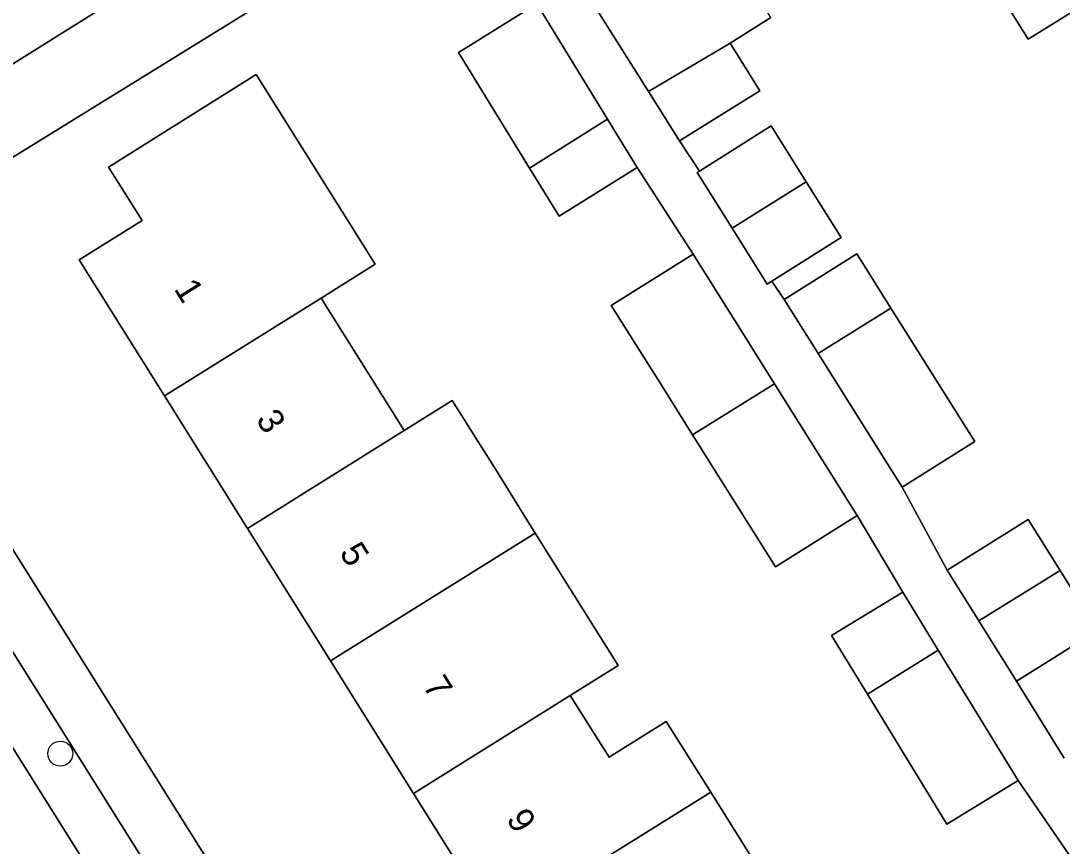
# Model space of a CAD drawing. Extents: x 159352 to 160617, y 385888 to 387323.
# Drawn here: x 159633.66 to 159674.36, y 386113.37 to 386145.65 of the extents above; entities that cross this region are included whole.
import ezdxf

# ---------------------------------------------------------------- set-up
doc = ezdxf.new("R2010")
doc.units = 0
for name, color, linetype in [('IMGEO_Boom', 7, 'Continuous'), ('IMGEO_Erf', 7, 'Continuous'), ('IMGEO_Pand', 7, 'Continuous'), ('IMGEO_Pand_nummerreeks', 7, 'Continuous'), ('IMGEO_Parkeervlak_open', 7, 'Continuous'), ('IMGEO_Rijbaan_lokaal_open', 7, 'Continuous'), ('IMGEO_Voetpad_gesloten', 7, 'Continuous'), ('IMGEO_Voetpad_open', 7, 'Continuous')]:
    doc.layers.add(name, color=color, linetype=linetype)

msp = doc.modelspace()

# ---------------------------------------------------------------- linework, layer by layer
at = {"layer": 'IMGEO_Boom'}
msp.add_circle((159635.201, 386116.99), 0.489, dxfattribs=at)
at = {"layer": 'IMGEO_Erf'}
for points in [[(159650.849, 386151.13), (159627.706, 386136.832)], [(159675.326, 386146.356), (159673.029, 386144.926), (159671.294, 386147.714)], [(159676.307, 386103.651), (159673.027, 386108.974), (159671.949, 386110.724), (159674.946, 386112.571), (159672.632, 386115.935), (159669.856, 386114.238), (159666.754, 386119.31), (159665.347, 386121.611), (159668.124, 386123.309), (159666.347, 386126.309), (159663.151, 386124.301), (159659.913, 386129.455), (159658.719, 386131.355), (159656.737, 386134.51), (159659.932, 386136.517), (159657.748, 386139.918), (159654.693, 386138.015), (159653.541, 386139.892), (159650.77, 386144.409), (159653.826, 386146.312)], [(159662.969, 386145.784), (159661.381, 386144.772), (159662.544, 386142.905), (159659.402, 386140.949), (159660.177, 386139.773), (159662.983, 386141.535), (159664.354, 386139.352), (159665.725, 386137.17), (159663.015, 386135.467), (159663.487, 386134.752), (159666.326, 386136.536), (159667.663, 386134.408), (159670.939, 386129.195), (159668.1, 386127.411), (159669.859, 386124.163), (159673.033, 386126.147), (159674.277, 386124.157), (159675.743, 386121.811), (159672.569, 386119.827), (159674.438, 386116.818)], [(159652.251, 386110.256), (159649.006, 386115.437), (159645.76, 386120.619), (159642.515, 386125.8), (159639.27, 386130.982), (159635.941, 386136.297), (159638.4, 386137.839), (159637.089, 386139.93), (159642.859, 386143.547), (159645.515, 386139.311), (159647.511, 386136.127), (159645.393, 386134.805), (159648.639, 386129.624), (159650.519, 386130.802), (159652.139, 386128.216), (159653.767, 386125.618), (159657.01, 386120.443), (159655.132, 386119.263), (159656.647, 386116.846), (159658.886, 386118.252), (159660.622, 386115.482), (159663.874, 386110.292)], [(159627.21, 386134.74), (159663.189, 386077.37)]]:
    msp.add_lwpolyline(points, dxfattribs=at)
at = {"layer": 'IMGEO_Pand'}
for points in [[(159657.127, 386155.101), (159652.413, 386152.096), (159654.9, 386148.129), (159658.192, 386142.879), (159661.381, 386144.772), (159662.969, 386145.784)], [(159681.365, 386150.113), (159678.126, 386155.28), (159672.103, 386151.532), (159673.587, 386149.149), (159671.294, 386147.714), (159673.029, 386144.926), (159675.326, 386146.356)], [(159656.594, 386141.799), (159653.826, 386146.312), (159650.77, 386144.409), (159653.541, 386139.892)], [(159658.192, 386142.879), (159659.402, 386140.949), (159662.544, 386142.905), (159661.381, 386144.772)], [(159645.515, 386139.311), (159642.859, 386143.547), (159637.089, 386139.93), (159638.4, 386137.839), (159635.941, 386136.297), (159639.27, 386130.982), (159645.393, 386134.805), (159647.511, 386136.127)], [(159653.541, 386139.892), (159654.693, 386138.015), (159657.748, 386139.918), (159656.594, 386141.799)], [(159660.177, 386139.773), (159660.087, 386139.716), (159661.458, 386137.533), (159664.354, 386139.352), (159662.983, 386141.535)], [(159664.354, 386139.352), (159661.458, 386137.533), (159662.83, 386135.351), (159663.015, 386135.467), (159665.725, 386137.17)], [(159663.114, 386131.453), (159661.914, 386133.363), (159659.932, 386136.517), (159656.737, 386134.51), (159658.719, 386131.355), (159659.913, 386129.455)], [(159666.326, 386136.536), (159663.487, 386134.752), (159664.816, 386132.638), (159667.663, 386134.408)], [(159645.393, 386134.805), (159639.27, 386130.982), (159642.515, 386125.8), (159648.639, 386129.624)], [(159668.1, 386127.411), (159670.939, 386129.195), (159667.663, 386134.408), (159664.816, 386132.638)], [(159663.151, 386124.301), (159666.347, 386126.309), (159663.114, 386131.453), (159659.913, 386129.455)], [(159652.139, 386128.216), (159650.519, 386130.802), (159648.639, 386129.624), (159642.515, 386125.8), (159645.76, 386120.619), (159653.767, 386125.618)], [(159673.033, 386126.147), (159669.859, 386124.163), (159671.098, 386122.179), (159674.277, 386124.157)], [(159655.132, 386119.263), (159657.01, 386120.443), (159653.767, 386125.618), (159645.76, 386120.619), (159649.006, 386115.437)], [(159672.569, 386119.827), (159675.743, 386121.811), (159674.277, 386124.157), (159671.098, 386122.179)], [(159668.124, 386123.309), (159665.347, 386121.611), (159666.754, 386119.31), (159669.515, 386121.034)], [(159669.856, 386114.238), (159672.632, 386115.935), (159669.515, 386121.034), (159666.754, 386119.31)], [(159649.006, 386115.437), (159652.251, 386110.256), (159660.622, 386115.482), (159658.886, 386118.252), (159656.647, 386116.846), (159655.132, 386119.263)], [(159663.874, 386110.292), (159660.622, 386115.482), (159652.251, 386110.256), (159655.496, 386105.074), (159661.625, 386108.901)]]:
    msp.add_lwpolyline(points, close=True, dxfattribs=at)
at = {"layer": 'IMGEO_Parkeervlak_open'}
for points in [[(159626.512, 386128.107), (159670.239, 386058.378)], [(159670.242, 386062.057), (159664.392, 386071.428), (159662.26, 386074.831), (159661.719, 386075.692), (159659.596, 386079.097), (159656.115, 386084.635), (159653.983, 386088.042), (159647.039, 386099.116), (159644.917, 386102.518), (159632.416, 386122.422), (159629.965, 386126.37)]]:
    msp.add_lwpolyline(points, dxfattribs=at)
at = {"layer": 'IMGEO_Rijbaan_lokaal_open'}
for points in [[(159648.997, 386153.776), (159651.127, 386155.109), (159653.753, 386156.753), (159670.441, 386167.202), (159667.269, 386172.261), (159628.085, 386147.762), (159631.34, 386142.72), (159646.177, 386152.01)], [(159641.564, 386095.152), (159645.806, 386088.37), (159647.92, 386084.96), (159666.118, 386055.802), (159670.239, 386058.378), (159626.512, 386128.107), (159625.752, 386129.326), (159621.761, 386126.823), (159624.572, 386122.299), (159628.257, 386116.428), (159635.697, 386104.535), (159638.89, 386099.412), (159639.428, 386098.549)]]:
    msp.add_lwpolyline(points, close=True, dxfattribs=at)
at = {"layer": 'IMGEO_Voetpad_gesloten'}
for points in [[(159674.438, 386116.818), (159672.569, 386119.827), (159671.098, 386122.179), (159669.859, 386124.163), (159668.1, 386127.411), (159664.816, 386132.638), (159663.487, 386134.752), (159663.015, 386135.467), (159662.83, 386135.351), (159661.458, 386137.533), (159660.087, 386139.716), (159660.177, 386139.773), (159659.402, 386140.949), (159658.192, 386142.879), (159654.9, 386148.129)], [(159653.826, 386146.312), (159656.594, 386141.799), (159657.748, 386139.918), (159659.932, 386136.517), (159661.914, 386133.363), (159663.114, 386131.453), (159666.347, 386126.309), (159668.124, 386123.309), (159669.515, 386121.034), (159672.632, 386115.935), (159674.946, 386112.571), (159675.114, 386112.674), (159676.17, 386110.96), (159679.461, 386105.62), (159682.667, 386100.416), (159684.084, 386098.115), (159687.517, 386092.666), (159678.889, 386087.231), (159674.352, 386084.375), (159672.327, 386083.101), (159663.189, 386077.37)]]:
    msp.add_lwpolyline(points, dxfattribs=at)
at = {"layer": 'IMGEO_Voetpad_open'}
for points in [[(159673.365, 386168.979), (159670.441, 386167.202), (159653.753, 386156.753), (159654.266, 386155.932), (159651.638, 386154.291), (159651.127, 386155.109), (159648.997, 386153.776), (159649.507, 386152.96), (159646.684, 386151.198), (159646.177, 386152.01), (159631.34, 386142.72), (159628.856, 386141.148), (159626.028, 386139.36)], [(159623.481, 386134.226), (159627.706, 386136.832), (159650.849, 386151.13), (159653.317, 386147.137), (159654.9, 386148.129), (159652.413, 386152.096), (159657.127, 386155.101)], [(159675.699, 386050.365), (159680.364, 386052.973), (159678.147, 386053.368), (159675.622, 386057.544), (159664.171, 386075.803), (159663.189, 386077.37), (159627.21, 386134.74)], [(159629.965, 386126.37), (159632.416, 386122.422), (159644.917, 386102.518), (159645.294, 386102.758), (159647.424, 386099.344), (159647.039, 386099.116), (159653.983, 386088.042), (159654.359, 386088.279), (159656.498, 386084.869), (159656.115, 386084.635), (159659.596, 386079.097), (159659.965, 386079.334), (159662.104, 386075.928), (159661.719, 386075.692), (159662.26, 386074.831), (159662.612, 386075.077), (159664.773, 386071.662), (159664.392, 386071.428), (159670.242, 386062.057)]]:
    msp.add_lwpolyline(points, dxfattribs=at)

# ---------------------------------------------------------------- texts
at = {"layer": 'IMGEO_Pand_nummerreeks'}
for s, rotation, p in [('1', 302.0568, (159639.622, 386135.167)), ('3', 302.0568, (159642.823, 386130.057)), ('5', 302.0568, (159646.085, 386124.849)), ('7', 302.0591, (159649.346, 386119.641)), ('9', 302.0591, (159652.608, 386114.434))]:
    msp.add_text(s, height=1, rotation=rotation, dxfattribs=at).set_placement(p)

doc.saveas('drawing.dxf')
